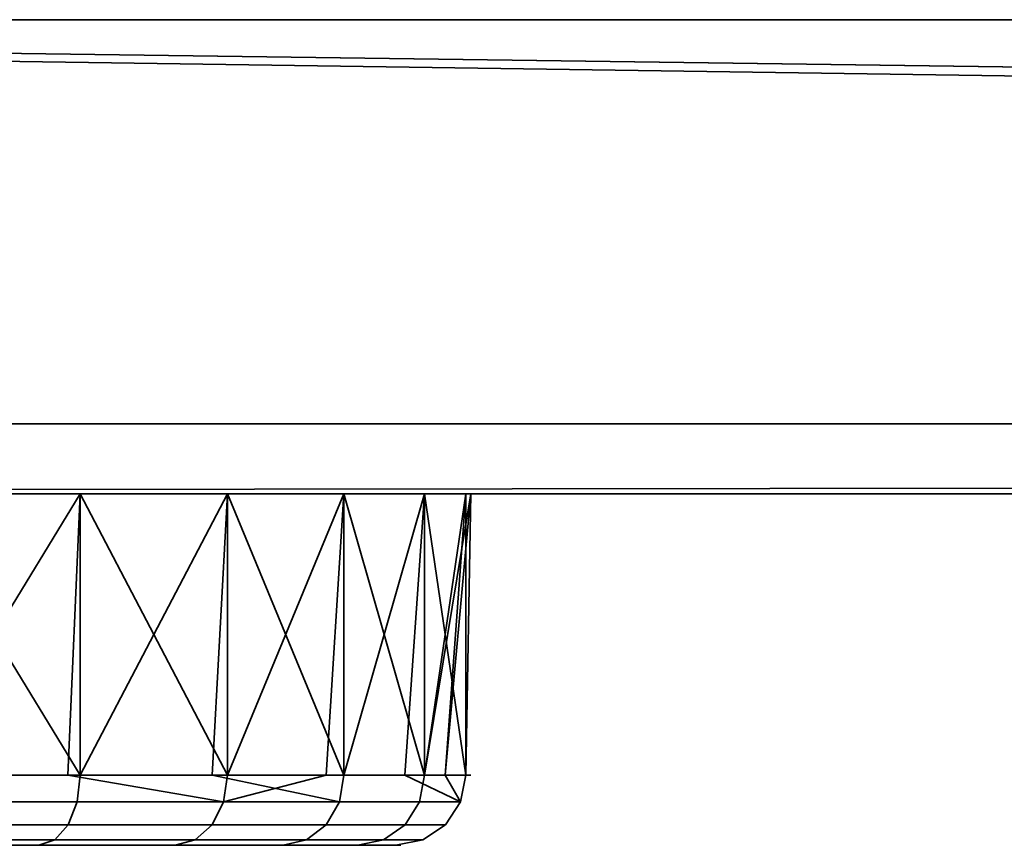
# Model space of a CAD drawing. Header units: millimetres. Extents: x -503 to 6703, y -110 to 249.
# Tile 602 of 656: x 2660 to 2688, y -54 to -30. Entities that reach past the tile are written whole.
import ezdxf

# ---------------------------------------------------------------- set-up
doc = ezdxf.new("R2010")
doc.units = ezdxf.units.MM
doc.layers.add('151', color=7, linetype='Continuous', true_color=0xffffff)

# ---------------------------------------------------------------- blocks, each defined once
blk = doc.blocks.new('UG_SURFACE_213')
at = {"layer": '151', "color": 35, "linetype": 'Continuous', "lineweight": 35}
for points in [[(2578, -30, 2030), (2578, -43.5, 2030), (3422, -43.5, 2030), (3422, -42.218, 2030)], [(3422, -42.218, 2030), (3422, -30, 2030), (2578, -30, 2030)], [(3422, -41.5), (2578, -41.5), (2578, -30), (2591, -30)], [(3422, -41.5), (2591, -30), (3409, -30)], [(2578, -43.5, 2), (2578, -41.5), (3422, -41.5), (3422, -42.218, 0.718)], [(3422, -42.218, 0.718), (3422, -43.5, 2), (2578, -43.5, 2)], [(3422, -43.5, 2030), (2578, -43.5, 2030), (2646, -43.5, 1131), (2656.982, -43.5, 1128.666)], [(2661.87, -43.5, 1002.156), (2651.614, -43.5, 997.59), (2578, -43.5, 2), (3422, -43.5, 2)], [(2661.87, -43.5, 1082.157), (2651.614, -43.5, 1077.59), (2656.982, -43.5, 1048.666), (2666.065, -43.5, 1042.067)], [(2656.982, -51.5, 999.334), (2651.614, -43.5, 997.59), (2661.87, -43.5, 1002.156)], [(2661.87, -43.5, 1082.157), (2661.87, -51.5, 1082.157), (2651.614, -51.5, 1077.59), (2651.614, -43.5, 1077.59)], [(2656.982, -43.5, 1048.666), (2656.742, -51.5, 1048.127), (2661.87, -51.5, 1045.843)], [(2656.982, -43.5, 1128.666), (2666.065, -43.5, 1122.066), (3422, -43.5, 1761.75), (3422, -43.5, 2030)], [(2666.065, -43.5, 1042.067), (2656.982, -43.5, 1048.666), (2661.87, -51.5, 1045.843)], [(2661.87, -43.5, 1002.156), (2661.523, -51.5, 1002.634), (2656.982, -51.5, 999.334)], [(2656.982, -43.5, 1128.666), (2656.982, -51.5, 1128.666), (2666.065, -51.5, 1122.066), (2666.065, -43.5, 1122.066)], [(2666.065, -51.5, 1005.934), (2661.523, -51.5, 1002.634), (2661.87, -43.5, 1002.156)], [(2661.87, -43.5, 1002.156), (3422, -43.5, 2), (3422, -43.5, 143.825)], [(3422, -43.5, 143.825), (3422, -43.5, 326.75), (2669.383, -43.5, 1010.5), (2661.87, -43.5, 1002.156)], [(2666.065, -43.5, 1042.067), (2669.383, -43.5, 1090.5), (2661.87, -43.5, 1082.157)], [(2661.87, -43.5, 1002.156), (2669.383, -43.5, 1010.5), (2666.065, -51.5, 1005.934)], [(2661.87, -51.5, 1045.843), (2665.627, -51.5, 1041.672), (2666.065, -43.5, 1042.067)], [(2669.383, -43.5, 1090.5), (2669.383, -51.5, 1090.5), (2661.87, -51.5, 1082.157), (2661.87, -43.5, 1082.157)], [(2666.065, -43.5, 1042.067), (2665.627, -51.5, 1041.672), (2669.383, -51.5, 1037.5)], [(2666.065, -43.5, 1042.067), (2671.679, -43.5, 1032.344), (3422, -43.5, 1511.75), (3422, -43.5, 1636.75)], [(3422, -43.5, 1636.75), (3422, -43.5, 1761.75), (2666.065, -43.5, 1042.067)], [(3422, -43.5, 1761.75), (2666.065, -43.5, 1122.066), (2671.679, -43.5, 1112.343)], [(2672.852, -43.5, 1101.178), (2669.383, -43.5, 1090.5), (2666.065, -43.5, 1042.067), (3422, -43.5, 1761.75)], [(2671.679, -43.5, 1032.344), (2666.065, -43.5, 1042.067), (2669.383, -51.5, 1037.5)], [(2669.383, -43.5, 1010.5), (2668.872, -51.5, 1010.795), (2666.065, -51.5, 1005.934)], [(2666.065, -43.5, 1122.066), (2666.065, -51.5, 1122.066), (2671.679, -51.5, 1112.343), (2671.679, -43.5, 1112.343)], [(2671.679, -51.5, 1015.657), (2668.872, -51.5, 1010.795), (2669.383, -43.5, 1010.5)], [(2672.852, -43.5, 1021.178), (2669.383, -43.5, 1010.5), (3422, -43.5, 326.75), (3422, -43.5, 919.25)], [(2669.383, -43.5, 1010.5), (2672.852, -43.5, 1021.178), (2671.679, -51.5, 1015.657)], [(2669.383, -51.5, 1037.5), (2671.117, -51.5, 1032.161), (2671.679, -43.5, 1032.344)], [(2672.852, -43.5, 1101.178), (2672.852, -51.5, 1101.178), (2669.383, -51.5, 1090.5), (2669.383, -43.5, 1090.5)], [(2671.679, -43.5, 1032.344), (2671.117, -51.5, 1032.161), (2672.852, -51.5, 1026.822)], [(3422, -43.5, 919.25), (3422, -43.5, 1511.75), (2671.679, -43.5, 1032.344), (2673, -43.5, 1024)], [(3422, -43.5, 1761.75), (2671.679, -43.5, 1112.343), (2673, -43.5, 1104)], [(2672.852, -51.5, 1026.822), (2673, -43.5, 1024), (2671.679, -43.5, 1032.344)], [(2672.852, -43.5, 1021.178), (2672.265, -51.5, 1021.239), (2671.679, -51.5, 1015.657)], [(2671.679, -51.5, 1112.343), (2672.852, -51.5, 1101.178), (2673, -43.5, 1104)], [(2673, -43.5, 1104), (2671.679, -43.5, 1112.343), (2671.679, -51.5, 1112.343)], [(2672.265, -51.5, 1021.239), (2672.852, -43.5, 1021.178), (2673, -43.5, 1024)], [(2673, -43.5, 1024), (2672.852, -51.5, 1026.822), (2672.265, -51.5, 1021.239)], [(2673, -43.5, 1024), (2672.852, -43.5, 1021.178), (3422, -43.5, 919.25)], [(2673, -43.5, 1104), (2672.852, -43.5, 1101.178), (3422, -43.5, 1761.75)], [(2672.852, -51.5, 1101.178), (2672.852, -43.5, 1101.178), (2673, -43.5, 1104)], [(2651.582, -52.265, 1050.261), (2661.781, -52.265, 1045.72), (2661.87, -51.5, 1045.843), (2656.742, -51.5, 1048.127)], [(2651.614, -51.5, 1077.59), (2661.87, -51.5, 1082.157), (2661.781, -52.265, 1082.28), (2651.582, -52.265, 1077.739)], [(2665.952, -52.265, 1006.035), (2656.92, -52.265, 999.473), (2656.982, -51.5, 999.334), (2661.523, -51.5, 1002.634)], [(2666.065, -51.5, 1122.066), (2656.982, -51.5, 1128.666), (2656.92, -52.265, 1128.527), (2665.952, -52.265, 1121.965)], [(2661.523, -51.5, 1002.634), (2666.065, -51.5, 1005.934), (2665.952, -52.265, 1006.035)], [(2665.627, -51.5, 1041.672), (2661.87, -51.5, 1045.843), (2661.781, -52.265, 1045.72), (2669.251, -52.265, 1037.424)], [(2661.87, -51.5, 1082.157), (2669.383, -51.5, 1090.5), (2669.251, -52.265, 1090.576), (2661.781, -52.265, 1082.28)], [(2669.251, -52.265, 1037.424), (2669.383, -51.5, 1037.5), (2665.627, -51.5, 1041.672)], [(2665.952, -52.265, 1006.035), (2666.065, -51.5, 1005.934), (2668.872, -51.5, 1010.795)], [(2668.872, -51.5, 1010.795), (2671.679, -51.5, 1015.657), (2671.534, -52.265, 1015.704), (2665.952, -52.265, 1006.035)], [(2671.679, -51.5, 1112.343), (2666.065, -51.5, 1122.066), (2665.952, -52.265, 1121.965), (2671.534, -52.265, 1112.296)], [(2671.117, -51.5, 1032.161), (2669.383, -51.5, 1037.5), (2669.251, -52.265, 1037.424), (2672.701, -52.265, 1026.806)], [(2669.383, -51.5, 1090.5), (2672.852, -51.5, 1101.178), (2672.701, -52.265, 1101.194), (2669.251, -52.265, 1090.576)], [(2672.701, -52.265, 1026.806), (2672.852, -51.5, 1026.822), (2671.117, -51.5, 1032.161)], [(2672.701, -52.265, 1026.806), (2671.534, -52.265, 1015.704), (2671.679, -51.5, 1015.657), (2672.265, -51.5, 1021.239)], [(2672.852, -51.5, 1101.178), (2671.679, -51.5, 1112.343), (2671.534, -52.265, 1112.296), (2672.701, -52.265, 1101.194)], [(2672.265, -51.5, 1021.239), (2672.852, -51.5, 1026.822), (2672.701, -52.265, 1026.806)], [(2651.492, -52.914, 1049.837), (2661.526, -52.914, 1045.37), (2661.781, -52.265, 1045.72), (2651.582, -52.265, 1050.261)], [(2651.582, -52.265, 1077.739), (2661.781, -52.265, 1082.28), (2661.526, -52.914, 1082.63), (2651.492, -52.914, 1078.163)], [(2665.63, -52.914, 1006.325), (2656.744, -52.914, 999.869), (2656.92, -52.265, 999.473), (2665.952, -52.265, 1006.035)], [(2665.952, -52.265, 1121.965), (2656.92, -52.265, 1128.527), (2656.744, -52.914, 1128.131), (2665.63, -52.914, 1121.675)], [(2661.526, -52.914, 1045.37), (2668.875, -52.914, 1037.207), (2669.251, -52.265, 1037.424), (2661.781, -52.265, 1045.72)], [(2661.781, -52.265, 1082.28), (2669.251, -52.265, 1090.576), (2668.875, -52.914, 1090.793), (2661.526, -52.914, 1082.63)], [(2671.121, -52.914, 1015.838), (2665.63, -52.914, 1006.325), (2665.952, -52.265, 1006.035), (2671.534, -52.265, 1015.704)], [(2671.534, -52.265, 1112.296), (2665.952, -52.265, 1121.965), (2665.63, -52.914, 1121.675), (2671.121, -52.914, 1112.162)], [(2668.875, -52.914, 1037.207), (2672.27, -52.914, 1026.761), (2672.701, -52.265, 1026.806), (2669.251, -52.265, 1037.424)], [(2669.251, -52.265, 1090.576), (2672.701, -52.265, 1101.194), (2672.27, -52.914, 1101.239), (2668.875, -52.914, 1090.793)], [(2672.27, -52.914, 1026.761), (2671.121, -52.914, 1015.838), (2671.534, -52.265, 1015.704), (2672.701, -52.265, 1026.806)], [(2672.701, -52.265, 1101.194), (2671.534, -52.265, 1112.296), (2671.121, -52.914, 1112.162), (2672.27, -52.914, 1101.239)], [(2651.357, -53.348, 1049.202), (2661.144, -53.348, 1044.845), (2661.526, -52.914, 1045.37), (2651.492, -52.914, 1049.837)], [(2651.492, -52.914, 1078.163), (2661.526, -52.914, 1082.63), (2661.144, -53.348, 1083.155), (2651.357, -53.348, 1078.798)], [(2665.147, -53.348, 1006.76), (2656.48, -53.348, 1000.462), (2656.744, -52.914, 999.869), (2665.63, -52.914, 1006.325)], [(2665.63, -52.914, 1121.675), (2656.744, -52.914, 1128.131), (2656.48, -53.348, 1127.538), (2665.147, -53.348, 1121.24)], [(2661.144, -53.348, 1044.845), (2668.314, -53.348, 1036.883), (2668.875, -52.914, 1037.207), (2661.526, -52.914, 1045.37)], [(2661.526, -52.914, 1082.63), (2668.875, -52.914, 1090.793), (2668.314, -53.348, 1091.117), (2661.144, -53.348, 1083.155)], [(2670.504, -53.348, 1016.038), (2665.147, -53.348, 1006.76), (2665.63, -52.914, 1006.325), (2671.121, -52.914, 1015.838)], [(2671.121, -52.914, 1112.162), (2665.63, -52.914, 1121.675), (2665.147, -53.348, 1121.24), (2670.504, -53.348, 1111.962)], [(2668.314, -53.348, 1036.883), (2671.624, -53.348, 1026.693), (2672.27, -52.914, 1026.761), (2668.875, -52.914, 1037.207)], [(2668.875, -52.914, 1090.793), (2672.27, -52.914, 1101.239), (2671.624, -53.348, 1101.307), (2668.314, -53.348, 1091.117)], [(2671.624, -53.348, 1026.693), (2670.504, -53.348, 1016.038), (2671.121, -52.914, 1015.838), (2672.27, -52.914, 1026.761)], [(2672.27, -52.914, 1101.239), (2671.121, -52.914, 1112.162), (2670.504, -53.348, 1111.962), (2671.624, -53.348, 1101.307)], [(2651.584, -53.5, 1096.314), (2647.975, -53.5, 1094.708), (2651.198, -53.5, 1079.546), (2660.695, -53.5, 1083.775)], [(2660.695, -53.5, 1044.225), (2651.198, -53.5, 1048.454), (2649.539, -53.5, 1040.002), (2652.473, -53.5, 1037.888)], [(2650.85, -53.5, 1010.491), (2649.712, -53.5, 1008.788), (2656.168, -53.5, 1001.161), (2664.579, -53.5, 1007.272)], [(2664.579, -53.5, 1120.728), (2656.168, -53.5, 1126.839), (2649.864, -53.5, 1112.679), (2653.06, -53.5, 1110.357)], [(2651.25, -53.5, 1012.5), (2650.85, -53.5, 1010.491), (2664.579, -53.5, 1007.272)], [(2651.198, -53.5, 1048.454), (2660.695, -53.5, 1044.225), (2661.144, -53.348, 1044.845), (2651.357, -53.348, 1049.202)], [(2651.357, -53.348, 1078.798), (2661.144, -53.348, 1083.155), (2660.695, -53.5, 1083.775), (2651.198, -53.5, 1079.546)], [(2669.776, -53.5, 1016.275), (2653.632, -53.5, 1027.721), (2651.25, -53.5, 1025)], [(2651.25, -53.5, 1025), (2651.25, -53.5, 1012.5), (2664.579, -53.5, 1007.272), (2669.776, -53.5, 1016.275)], [(2660.695, -53.5, 1083.775), (2667.651, -53.5, 1091.5), (2654.227, -53.5, 1099.25), (2651.584, -53.5, 1096.314)], [(2652.473, -53.5, 1037.888), (2654.301, -53.5, 1034.767), (2667.651, -53.5, 1036.5), (2660.695, -53.5, 1044.225)], [(2669.776, -53.5, 1111.725), (2664.579, -53.5, 1120.728), (2653.06, -53.5, 1110.357), (2655.035, -53.5, 1106.936)], [(2669.776, -53.5, 1016.275), (2670.863, -53.5, 1026.613), (2654.711, -53.5, 1031.173), (2653.632, -53.5, 1027.721)], [(2655.448, -53.5, 1103.007), (2654.227, -53.5, 1099.25), (2667.651, -53.5, 1091.5), (2670.863, -53.5, 1101.387)], [(2654.301, -53.5, 1034.767), (2654.711, -53.5, 1031.173), (2670.863, -53.5, 1026.613), (2667.651, -53.5, 1036.5)], [(2670.863, -53.5, 1101.387), (2669.776, -53.5, 1111.725), (2655.035, -53.5, 1106.936), (2655.5, -53.5, 1104)], [(2655.5, -53.5, 1104), (2655.448, -53.5, 1103.007), (2670.863, -53.5, 1101.387)], [(2664.579, -53.5, 1007.272), (2656.168, -53.5, 1001.161), (2656.48, -53.348, 1000.462), (2665.147, -53.348, 1006.76)], [(2665.147, -53.348, 1121.24), (2656.48, -53.348, 1127.538), (2656.168, -53.5, 1126.839), (2664.579, -53.5, 1120.728)], [(2660.695, -53.5, 1044.225), (2667.651, -53.5, 1036.5), (2668.314, -53.348, 1036.883), (2661.144, -53.348, 1044.845)], [(2661.144, -53.348, 1083.155), (2668.314, -53.348, 1091.117), (2667.651, -53.5, 1091.5), (2660.695, -53.5, 1083.775)], [(2669.776, -53.5, 1016.275), (2664.579, -53.5, 1007.272), (2665.147, -53.348, 1006.76), (2670.504, -53.348, 1016.038)], [(2670.504, -53.348, 1111.962), (2665.147, -53.348, 1121.24), (2664.579, -53.5, 1120.728), (2669.776, -53.5, 1111.725)], [(2667.651, -53.5, 1036.5), (2670.863, -53.5, 1026.613), (2671.624, -53.348, 1026.693), (2668.314, -53.348, 1036.883)], [(2668.314, -53.348, 1091.117), (2671.624, -53.348, 1101.307), (2670.863, -53.5, 1101.387), (2667.651, -53.5, 1091.5)], [(2670.863, -53.5, 1026.613), (2669.776, -53.5, 1016.275), (2670.504, -53.348, 1016.038), (2671.624, -53.348, 1026.693)], [(2671.624, -53.348, 1101.307), (2670.504, -53.348, 1111.962), (2669.776, -53.5, 1111.725), (2670.863, -53.5, 1101.387)]]:
    blk.add_3dface(points, dxfattribs=at)

msp = doc.modelspace()

# ---------------------------------------------------------------- linework, layer by layer
at = {"layer": '151', "color": 251, "linetype": 'Continuous', "lineweight": -3, "true_color": 0x636466}
for p, q in [((3422, -30, 2030), (2578, -30, 2030)), ((3409, -30, 2017), (2591, -30, 2017)), ((2578, -41.5), (3422, -41.5)), ((3422, -43.5, 2), (2578, -43.5, 2)), ((3422, -43.5, 2030), (2578, -43.5, 2030))]:
    msp.add_line(p, q, dxfattribs=at)
at = {"layer": '151', "color": 251, "linetype": 'Continuous', "lineweight": -3, "true_color": 0x636466, "extrusion": (0, 1, 0)}
for centre in [(-2646, 1024, -43.5), (-2646, 1104, -51.5), (-2646, 1024, -51.5)]:
    msp.add_circle(centre, 27, dxfattribs=at)
at = {"layer": '151', "color": 251, "linetype": 'Continuous', "lineweight": -3, "true_color": 0x636466, "extrusion": (0, -1, 0)}
for centre, radius in [((2646, 1104, 43.5), 27), ((2646, 1104, 53.5), 25), ((2646, 1024, 53.5), 25)]:
    msp.add_circle(centre, radius, dxfattribs=at)

# ---------------------------------------------------------------- block references
at = {"layer": '151', "color": 251, "linetype": 'Continuous', "lineweight": -3, "true_color": 0x636466}
msp.add_blockref('UG_SURFACE_213', (0, 0), dxfattribs=at)

doc.saveas('drawing.dxf')
